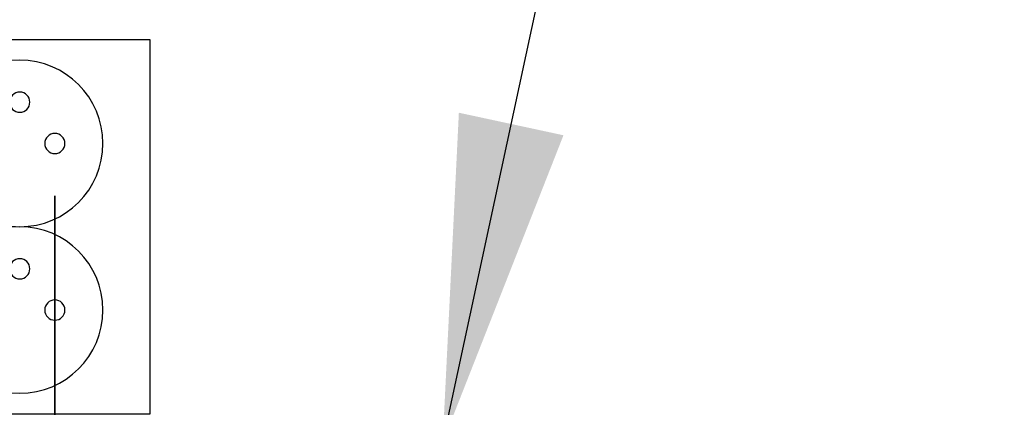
# Model space of a CAD drawing. Header units: millimetres. Extents: x 40090 to 187415, y -53271 to 40260.
# Tile 399 of 406: x 141589 to 141892, y 33841 to 33960. Entities that reach past the tile are written whole.
import ezdxf

# ---------------------------------------------------------------- set-up
doc = ezdxf.new("R2010")
doc.units = ezdxf.units.MM
for name, color, linetype in [('AVM_nároky_silnoproudu', 170, 'Continuous'), ('AVM_projekce', 240, 'Continuous'), ('AVM_reproduktor', 6, 'Continuous')]:
    doc.layers.add(name, color=color, linetype=linetype)
doc.styles.add('AVM', font='arial.ttf')
doc.dimstyles.new('AVM-1_50', dxfattribs={"dimscale": 40, "dimtxt": 2.5, "dimasz": 2.5, "dimexe": 1.25, "dimexo": 0.625, "dimtad": 1, "dimdec": 0, "dimrnd": 1, "dimtxsty": 'AVM', "dimcen": 2.5, "dimclrd": 256, "dimclre": 256, "dimclrt": 256, "dimadec": 0, "dimazin": 0, "dimtfac": 1, "dimtdec": 0, "dimtmove": 0, "dimatfit": 3, "dimfxl": 0, "dimarcsym": 0})

# ---------------------------------------------------------------- blocks, each defined once
blk = doc.blocks.new('Dvouzásuvka230V')
blk.add_lwpolyline([(0, 0), (80, 0), (80, 115), (0, 115)], close=True)
for centre, radius in [((40, 83.06), 25.56), ((40, 95.72), 3.1), ((29.22, 83.06), 3.1), ((50.78, 83.06), 3.1), ((40, 31.94), 25.56), ((40, 44.6), 3.1), ((29.22, 31.94), 3.1), ((50.78, 31.94), 3.1)]:
    blk.add_circle(centre, radius)

msp = doc.modelspace()

# ---------------------------------------------------------------- linework, layer by layer
at = {"layer": 'AVM_projekce'}
msp.add_lwpolyline([(141599.96, 33835.66), (141599.96, 33835.66), (141599.96, 33905.66), (141599.96, 33905.66)], close=True, dxfattribs=at)

# ---------------------------------------------------------------- block references
at = {"layer": 'AVM_nároky_silnoproudu', "xscale": -1}
msp.add_blockref('Dvouzásuvka230V', (141629.17, 33838.72), dxfattribs=at)

# ---------------------------------------------------------------- leaders
at = {"layer": 'AVM_reproduktor', "annotation_type": 0, "has_hookline": 1, "hookline_direction": 0, "text_width": 302.97}
msp.add_leader([(141719.13, 33830), (141837.9, 34381.63), (141937.9, 34381.63)], dimstyle='AVM-1_50', override={"dimgap": 0.625, "dimtad": 0}, dxfattribs=at)

doc.saveas('drawing.dxf')
